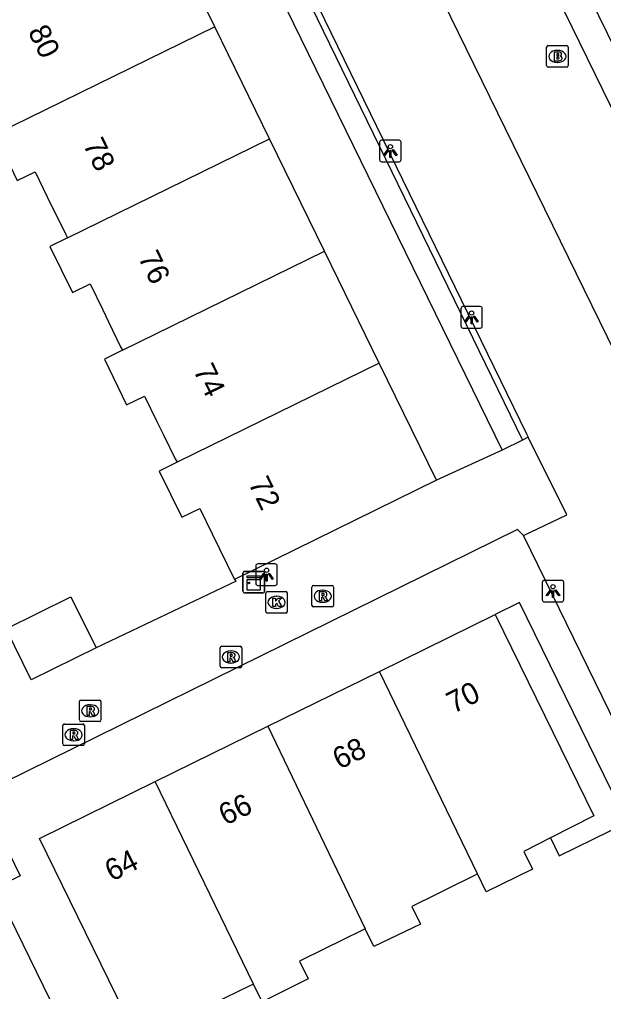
# Model space of a CAD drawing. Extents: x 160457 to 162082, y 388340 to 389736.
# Drawn here: x 160939.05 to 160966.19, y 388767.62 to 388812.73 of the extents above; entities that cross this region are included whole.
import ezdxf

# ---------------------------------------------------------------- set-up
doc = ezdxf.new("R2010")
doc.units = 0
for name, color, linetype in [('IMGEO_Brandkraan', 7, 'Continuous'), ('IMGEO_Kast', 7, 'Continuous'), ('IMGEO_Kolk', 7, 'Continuous'), ('IMGEO_Lichtpunt', 7, 'Continuous'), ('IMGEO_Pand', 7, 'Continuous'), ('IMGEO_Pand_nummerreeks', 7, 'Continuous'), ('IMGEO_Pand_overbouw', 7, 'Continuous'), ('IMGEO_Parkeervlak_open', 7, 'Continuous'), ('IMGEO_Rijbaan_lokaal_open', 7, 'Continuous'), ('IMGEO_Rioolput', 7, 'Continuous'), ('IMGEO_Voetpad_open', 7, 'Continuous')]:
    doc.layers.add(name, color=color, linetype=linetype)

msp = doc.modelspace()

# ---------------------------------------------------------------- linework, layer by layer
at = {"layer": 'IMGEO_Brandkraan'}
for p, q in [((160963.541, 388810.586), (160963.541, 388811.438)), ((160963.616, 388811.512), (160964.468, 388811.512)), ((160964.029, 388811.292), (160964.054, 388811.292)), ((160964.542, 388811.438), (160964.542, 388810.586)), ((160964.468, 388810.512), (160963.616, 388810.512)), ((160964.052, 388810.732), (160964.027, 388810.732))]:
    msp.add_line(p, q, dxfattribs=at)
for points in [[(160963.541, 388810.586), (160963.541, 388811.438)], [(160963.616, 388811.512), (160964.468, 388811.512)], [(160964.542, 388811.438), (160964.542, 388810.586)], [(160963.889, 388811.212), (160963.889, 388810.812), (160964.102, 388810.812)], [(160964.12, 388811.212), (160963.889, 388811.212)], [(160964.068, 388811.131), (160964.014, 388811.131), (160964.014, 388811.055)], [(160964.014, 388811.055), (160964.067, 388811.055)], [(160964.076, 388810.979), (160964.014, 388810.979), (160964.014, 388810.898)], [(160964.014, 388810.898), (160964.076, 388810.898)], [(160964.468, 388810.512), (160963.616, 388810.512)]]:
    msp.add_lwpolyline(points, dxfattribs=at)
for centre, radius, start, end in [((160963.618, 388811.436), 0.0765, 91.552, 178.448), ((160963.618, 388811.436), 0.0765, 91.552, 178.448), ((160964.466, 388811.436), 0.0765, 1.552, 88.448), ((160964.466, 388811.436), 0.0765, 1.552, 88.448), ((160964.069, 388811.093), 0.0379, 267.8285, 90.9355), ((160964.077, 388810.938), 0.0404, 269.8759, 90.5077), ((160964.108, 388811.063), 0.251, 268.6676, 293.5347), ((160964.124, 388811.067), 0.145, 59.4692, 91.5367), ((160964.149, 388811.114), 0.0922, 285.5137, 58.1501), ((160964.154, 388810.922), 0.105, 301.3115, 78.989), ((160963.618, 388810.588), 0.0765, 181.552, 268.448), ((160963.618, 388810.588), 0.0765, 181.552, 268.448), ((160964.466, 388810.588), 0.0765, 271.552, 358.448), ((160964.466, 388810.588), 0.0765, 271.552, 358.448)]:
    msp.add_arc(centre, radius, start, end, dxfattribs=at)
for centre, major_axis, ratio, start_param, end_param in [((160964.028, 388811.012), (-0.387, 0.002), 0.722429, 4.712389, 7.853982), ((160964.053, 388811.012), (-0.39, 0.002), 0.717154, 1.570796, 4.712389)]:
    msp.add_ellipse(centre, major_axis=major_axis, ratio=ratio, start_param=start_param, end_param=end_param, dxfattribs=at)
at = {"layer": 'IMGEO_Kast'}
for p, q in [((160949.435, 388786.192), (160949.435, 388787.033)), ((160949.435, 388787.033), (160949.435, 388786.192)), ((160949.51, 388787.117), (160950.351, 388787.117)), ((160950.351, 388787.117), (160949.51, 388787.117)), ((160950.435, 388787.042), (160950.435, 388786.201)), ((160950.435, 388786.201), (160950.435, 388787.042)), ((160950.36, 388786.117), (160949.519, 388786.117)), ((160949.519, 388786.117), (160950.36, 388786.117))]:
    msp.add_line(p, q, dxfattribs=at)
for points in [[(160949.63, 388786.907), (160950.23, 388786.907), (160950.23, 388786.822), (160949.63, 388786.822), (160949.63, 388786.907)], [(160949.63, 388786.732), (160950.23, 388786.732), (160950.23, 388786.243), (160949.63, 388786.243), (160949.63, 388786.732)]]:
    msp.add_lwpolyline(points, dxfattribs=at)
msp.add_circle((160949.714, 388786.581), 0.0377, dxfattribs=at)
for centre, start, end in [((160949.513, 388787.039), 92.4484, 184.2845), ((160949.513, 388787.039), 92.4484, 184.2845), ((160950.357, 388787.039), 2.4484, 94.2845), ((160950.357, 388787.039), 2.4484, 94.2845), ((160949.513, 388786.195), 182.4484, 274.2845), ((160949.513, 388786.195), 182.4484, 274.2845), ((160950.357, 388786.195), 272.4484, 4.2845), ((160950.357, 388786.195), 272.4484, 4.2845)]:
    msp.add_arc(centre, 0.0779, start, end, dxfattribs=at)
at = {"layer": 'IMGEO_Kolk'}
for p, q in [((160950.497, 388785.254), (160950.497, 388786.106)), ((160950.572, 388786.18), (160951.424, 388786.18)), ((160951.498, 388786.106), (160951.498, 388785.254)), ((160950.985, 388785.96), (160951.01, 388785.96)), ((160951.424, 388785.18), (160950.572, 388785.18)), ((160951.008, 388785.4), (160950.983, 388785.4))]:
    msp.add_line(p, q, dxfattribs=at)
for points in [[(160950.497, 388785.254), (160950.497, 388786.106)], [(160950.572, 388786.18), (160951.424, 388786.18)], [(160951.498, 388786.106), (160951.498, 388785.254)], [(160950.818, 388785.88), (160950.941, 388785.88), (160950.941, 388785.729), (160951.071, 388785.88), (160951.235, 388785.88), (160951.089, 388785.729), (160951.242, 388785.48), (160951.09, 388785.48), (160951.005, 388785.644), (160950.941, 388785.577), (160950.941, 388785.48), (160950.818, 388785.48), (160950.818, 388785.88)], [(160951.424, 388785.18), (160950.572, 388785.18)]]:
    msp.add_lwpolyline(points, dxfattribs=at)
for centre, start, end in [((160950.574, 388786.104), 91.552, 178.448), ((160950.574, 388786.104), 91.552, 178.448), ((160951.422, 388786.104), 1.552, 88.448), ((160951.422, 388786.104), 1.552, 88.448), ((160950.574, 388785.256), 181.552, 268.448), ((160950.574, 388785.256), 181.552, 268.448), ((160951.422, 388785.256), 271.552, 358.448), ((160951.422, 388785.256), 271.552, 358.448)]:
    msp.add_arc(centre, 0.0765, start, end, dxfattribs=at)
for centre, major_axis, ratio, start_param, end_param in [((160950.984, 388785.68), (-0.387, 0.002), 0.722429, 4.712389, 7.853982), ((160951.009, 388785.68), (-0.39, 0.002), 0.717154, 1.570796, 4.712389)]:
    msp.add_ellipse(centre, major_axis=major_axis, ratio=ratio, start_param=start_param, end_param=end_param, dxfattribs=at)
at = {"layer": 'IMGEO_Lichtpunt'}
for p, q in [((160955.785, 388807.024), (160955.785, 388806.217)), ((160955.785, 388807.024), (160955.785, 388806.217)), ((160956.687, 388807.119), (160955.879, 388807.119)), ((160956.687, 388807.119), (160955.879, 388807.119)), ((160956.781, 388806.217), (160956.781, 388807.024)), ((160956.781, 388806.217), (160956.781, 388807.024)), ((160955.879, 388806.123), (160956.687, 388806.123)), ((160955.879, 388806.123), (160956.687, 388806.123)), ((160959.558, 388799.306), (160959.558, 388798.499)), ((160959.558, 388799.306), (160959.558, 388798.499)), ((160960.46, 388799.401), (160959.652, 388799.401)), ((160960.46, 388799.401), (160959.652, 388799.401)), ((160960.554, 388798.499), (160960.554, 388799.306)), ((160960.554, 388798.499), (160960.554, 388799.306)), ((160959.652, 388798.405), (160960.46, 388798.405)), ((160959.652, 388798.405), (160960.46, 388798.405)), ((160950.033, 388787.369), (160950.033, 388786.562)), ((160950.033, 388787.369), (160950.033, 388786.562)), ((160950.935, 388787.464), (160950.127, 388787.464)), ((160950.935, 388787.464), (160950.127, 388787.464)), ((160951.029, 388786.562), (160951.029, 388787.369)), ((160951.029, 388786.562), (160951.029, 388787.369)), ((160950.127, 388786.468), (160950.935, 388786.468)), ((160950.127, 388786.468), (160950.935, 388786.468)), ((160963.34, 388786.603), (160963.34, 388785.796)), ((160963.34, 388786.603), (160963.34, 388785.796)), ((160964.242, 388786.698), (160963.434, 388786.698)), ((160964.242, 388786.698), (160963.434, 388786.698)), ((160964.336, 388785.796), (160964.336, 388786.603)), ((160964.336, 388785.796), (160964.336, 388786.603)), ((160963.434, 388785.702), (160964.242, 388785.702)), ((160963.434, 388785.702), (160964.242, 388785.702))]:
    msp.add_line(p, q, dxfattribs=at)
for points in [[(160956.159, 388806.688), (160956.198, 388806.66), (160956.01, 388806.398), (160955.972, 388806.425), (160956.159, 388806.688)], [(160956.261, 388806.64), (160956.308, 388806.64), (160956.308, 388806.318), (160956.261, 388806.318), (160956.261, 388806.64)], [(160956.371, 388806.66), (160956.409, 388806.687), (160956.596, 388806.425), (160956.557, 388806.397), (160956.371, 388806.66)], [(160959.932, 388798.97), (160959.971, 388798.942), (160959.783, 388798.68), (160959.745, 388798.707), (160959.932, 388798.97)], [(160960.034, 388798.922), (160960.081, 388798.922), (160960.081, 388798.6), (160960.034, 388798.6), (160960.034, 388798.922)], [(160960.144, 388798.942), (160960.182, 388798.969), (160960.369, 388798.707), (160960.33, 388798.679), (160960.144, 388798.942)], [(160950.407, 388787.033), (160950.446, 388787.005), (160950.258, 388786.743), (160950.22, 388786.77), (160950.407, 388787.033)], [(160950.509, 388786.985), (160950.556, 388786.985), (160950.556, 388786.663), (160950.509, 388786.663), (160950.509, 388786.985)], [(160950.619, 388787.005), (160950.657, 388787.032), (160950.844, 388786.77), (160950.805, 388786.742), (160950.619, 388787.005)], [(160963.714, 388786.267), (160963.753, 388786.239), (160963.565, 388785.977), (160963.527, 388786.004), (160963.714, 388786.267)], [(160963.816, 388786.219), (160963.863, 388786.219), (160963.863, 388785.897), (160963.816, 388785.897), (160963.816, 388786.219)], [(160963.926, 388786.239), (160963.964, 388786.266), (160964.151, 388786.004), (160964.112, 388785.976), (160963.926, 388786.239)]]:
    msp.add_lwpolyline(points, dxfattribs=at)
for centre in [(160956.284, 388806.822), (160960.057, 388799.104), (160950.532, 388787.167), (160963.839, 388786.401)]:
    msp.add_circle(centre, 0.0994, dxfattribs=at)
for centre, start, end in [((160955.879, 388807.024), 90, 180), ((160955.879, 388807.024), 90, 180), ((160956.687, 388807.024), 0, 90), ((160956.687, 388807.024), 0, 90), ((160955.879, 388806.217), 180, 270), ((160955.879, 388806.217), 180, 270), ((160956.687, 388806.217), 270, 0), ((160956.687, 388806.217), 270, 360), ((160959.652, 388799.306), 90, 180), ((160959.652, 388799.306), 90, 180), ((160960.46, 388799.306), 0, 90), ((160960.46, 388799.306), 0, 90), ((160959.652, 388798.499), 180, 270), ((160959.652, 388798.499), 180, 270), ((160960.46, 388798.499), 270, 0), ((160960.46, 388798.499), 270, 360), ((160950.127, 388787.369), 90, 180), ((160950.127, 388787.369), 90, 180), ((160950.935, 388787.369), 0, 90), ((160950.935, 388787.369), 0, 90), ((160950.127, 388786.562), 180, 270), ((160950.127, 388786.562), 180, 270), ((160950.935, 388786.562), 270, 0), ((160950.935, 388786.562), 270, 360), ((160963.434, 388786.603), 90, 180), ((160963.434, 388786.603), 90, 180), ((160964.242, 388786.603), 0, 90), ((160964.242, 388786.603), 0, 90), ((160963.434, 388785.796), 180, 270), ((160963.434, 388785.796), 180, 270), ((160964.242, 388785.796), 270, 0), ((160964.242, 388785.796), 270, 360)]:
    msp.add_arc(centre, 0.0946, start, end, dxfattribs=at)
at = {"layer": 'IMGEO_Pand'}
for points in [[(160948.132, 388812.383), (160945.587, 388817.586)], [(160948.132, 388812.383), (160937.905, 388807.39)], [(160950.672, 388807.189), (160948.132, 388812.383)], [(160937.905, 388807.39), (160938.952, 388805.246), (160939.779, 388805.649), (160940.35, 388804.493), (160941.2, 388802.775), (160941.29, 388802.593)], [(160941.29, 388802.593), (160950.672, 388807.189)], [(160953.222, 388801.976), (160950.672, 388807.189)], [(160941.29, 388802.593), (160940.464, 388802.188), (160941.519, 388800.05), (160942.344, 388800.457), (160942.915, 388799.276), (160943.194, 388798.698), (160943.754, 388797.541), (160943.835, 388797.374)], [(160943.835, 388797.374), (160953.222, 388801.976)], [(160955.762, 388796.782), (160953.222, 388801.976)], [(160943.835, 388797.374), (160943.009, 388796.969), (160944.035, 388794.842), (160944.864, 388795.242), (160945.44, 388794.076), (160945.764, 388793.421), (160946.295, 388792.345), (160946.378, 388792.176)], [(160955.762, 388796.782), (160946.378, 388792.176)], [(160958.421, 388791.346), (160955.762, 388796.782)], [(160946.378, 388792.176), (160945.551, 388791.77), (160946.601, 388789.624), (160947.428, 388790.029), (160948.009, 388788.851), (160949.05, 388786.739)], [(160958.421, 388791.346), (160949.05, 388786.739)], [(160938.434, 388784.456), (160941.449, 388785.939), (160942.613, 388783.571)], [(160955.774, 388782.471), (160961.144, 388785.109), (160965.734, 388775.78), (160963.716, 388774.751), (160962.484, 388774.122), (160962.886, 388773.294), (160960.737, 388772.251), (160960.335, 388773.079)], [(160942.613, 388783.571), (160939.598, 388782.089), (160938.434, 388784.456)], [(160950.593, 388779.927), (160955.774, 388782.471)], [(160960.335, 388773.079), (160955.774, 388782.471)], [(160945.366, 388777.36), (160950.593, 388779.927)], [(160950.593, 388779.927), (160955.118, 388770.534)], [(160949.928, 388767.97), (160949.758, 388767.887), (160948.616, 388767.329), (160948.028, 388767.041), (160946.863, 388766.471), (160947.265, 388765.638), (160944.985, 388764.514), (160939.988, 388774.718), (160945.366, 388777.36)], [(160949.928, 388767.97), (160945.366, 388777.36)], [(160960.335, 388773.079), (160960.167, 388772.996), (160958.912, 388772.376), (160958.438, 388772.141), (160957.284, 388771.57), (160957.68, 388770.739), (160955.517, 388769.707), (160955.118, 388770.534)], [(160937.925, 388772.412), (160942.041, 388764.012), (160938.116, 388762.094), (160938.169, 388761.986), (160933.848, 388759.874)], [(160955.118, 388770.534), (160954.951, 388770.452), (160953.229, 388769.605), (160952.056, 388769.029), (160952.466, 388768.206), (160950.33, 388767.144), (160949.928, 388767.97)]]:
    msp.add_lwpolyline(points, dxfattribs=at)
at = {"layer": 'IMGEO_Pand_overbouw'}
msp.add_lwpolyline([(160961.144, 388785.109), (160965.734, 388775.78), (160963.716, 388774.751), (160964.12, 388773.919), (160967.282, 388775.466), (160962.275, 388785.678)], close=True, dxfattribs=at)
at = {"layer": 'IMGEO_Parkeervlak_open'}
for points in [[(160948.872, 388833.674), (160944.14, 388831.355), (160962.609, 388793.497), (160962.686, 388793.342)], [(160971.277, 388770.846), (160966.804, 388779.925), (160962.46, 388788.776)]]:
    msp.add_lwpolyline(points, dxfattribs=at)
at = {"layer": 'IMGEO_Rijbaan_lokaal_open'}
for points in [[(160977.581, 388786.134), (160953.303, 388835.701)], [(160948.872, 388833.674), (160969.637, 388791.303), (160967.282, 388790.15), (160975.724, 388773.041)]]:
    msp.add_lwpolyline(points, dxfattribs=at)
at = {"layer": 'IMGEO_Rioolput'}
for p, q in [((160952.717, 388786.464), (160953.569, 388786.464)), ((160952.642, 388785.538), (160952.642, 388786.39)), ((160953.13, 388786.244), (160953.155, 388786.244)), ((160953.643, 388786.39), (160953.643, 388785.538)), ((160953.153, 388785.684), (160953.128, 388785.684)), ((160953.569, 388785.464), (160952.717, 388785.464)), ((160948.377, 388782.716), (160948.377, 388783.568)), ((160948.452, 388783.642), (160949.304, 388783.642)), ((160948.865, 388783.422), (160948.89, 388783.422)), ((160949.378, 388783.568), (160949.378, 388782.716)), ((160948.888, 388782.862), (160948.863, 388782.862)), ((160949.304, 388782.642), (160948.452, 388782.642)), ((160941.842, 388780.22), (160941.842, 388781.072)), ((160941.917, 388781.146), (160942.769, 388781.146)), ((160942.843, 388781.072), (160942.843, 388780.22)), ((160942.33, 388780.926), (160942.355, 388780.926)), ((160942.769, 388780.146), (160941.917, 388780.146)), ((160942.353, 388780.366), (160942.328, 388780.366)), ((160941.071, 388779.108), (160941.071, 388779.96)), ((160941.146, 388780.034), (160941.998, 388780.034)), ((160941.559, 388779.814), (160941.584, 388779.814)), ((160942.072, 388779.96), (160942.072, 388779.108)), ((160941.582, 388779.254), (160941.557, 388779.254)), ((160941.998, 388779.034), (160941.146, 388779.034))]:
    msp.add_line(p, q, dxfattribs=at)
for points in [[(160952.717, 388786.464), (160953.569, 388786.464)], [(160952.642, 388785.538), (160952.642, 388786.39)], [(160953.231, 388786.162), (160952.979, 388786.164), (160952.979, 388785.764)], [(160953.157, 388786.083), (160953.103, 388786.083), (160953.103, 388786.002)], [(160953.643, 388786.39), (160953.643, 388785.538)], [(160952.979, 388785.764), (160953.103, 388785.764), (160953.103, 388785.926), (160953.114, 388785.926)], [(160953.103, 388786.002), (160953.155, 388786.002)], [(160953.161, 388785.897), (160953.232, 388785.764), (160953.372, 388785.764), (160953.307, 388785.89)], [(160953.569, 388785.464), (160952.717, 388785.464)], [(160948.377, 388782.716), (160948.377, 388783.568)], [(160948.452, 388783.642), (160949.304, 388783.642)], [(160948.966, 388783.34), (160948.714, 388783.342), (160948.714, 388782.942)], [(160949.378, 388783.568), (160949.378, 388782.716)], [(160948.714, 388782.942), (160948.838, 388782.942), (160948.838, 388783.104), (160948.849, 388783.104)], [(160948.892, 388783.261), (160948.838, 388783.261), (160948.838, 388783.18)], [(160948.838, 388783.18), (160948.89, 388783.18)], [(160948.896, 388783.075), (160948.967, 388782.942), (160949.107, 388782.942), (160949.042, 388783.068)], [(160949.304, 388782.642), (160948.452, 388782.642)], [(160941.842, 388780.22), (160941.842, 388781.072)], [(160941.917, 388781.146), (160942.769, 388781.146)], [(160942.843, 388781.072), (160942.843, 388780.22)], [(160942.431, 388780.844), (160942.179, 388780.846), (160942.179, 388780.446)], [(160942.179, 388780.446), (160942.303, 388780.446), (160942.303, 388780.608), (160942.314, 388780.608)], [(160942.357, 388780.765), (160942.303, 388780.765), (160942.303, 388780.684)], [(160942.303, 388780.684), (160942.355, 388780.684)], [(160942.769, 388780.146), (160941.917, 388780.146)], [(160942.361, 388780.579), (160942.432, 388780.446), (160942.572, 388780.446), (160942.507, 388780.572)], [(160941.071, 388779.108), (160941.071, 388779.96)], [(160941.146, 388780.034), (160941.998, 388780.034)], [(160941.66, 388779.732), (160941.408, 388779.734), (160941.408, 388779.334)], [(160942.072, 388779.96), (160942.072, 388779.108)], [(160941.408, 388779.334), (160941.532, 388779.334), (160941.532, 388779.496), (160941.543, 388779.496)], [(160941.586, 388779.653), (160941.532, 388779.653), (160941.532, 388779.572)], [(160941.532, 388779.572), (160941.584, 388779.572)], [(160941.59, 388779.467), (160941.661, 388779.334), (160941.801, 388779.334), (160941.736, 388779.46)], [(160941.998, 388779.034), (160941.146, 388779.034)]]:
    msp.add_lwpolyline(points, dxfattribs=at)
for centre, radius, start, end in [((160952.719, 388786.388), 0.0765, 91.552, 178.448), ((160952.719, 388786.388), 0.0765, 91.552, 178.448), ((160953.567, 388786.388), 0.0765, 1.552, 88.448), ((160953.567, 388786.388), 0.0765, 1.552, 88.448), ((160953.139, 388786.191), 0.19, 274.7715, 282.9687), ((160953.163, 388785.987), 0.0964, 77.0061, 93.1865), ((160953.177, 388786.044), 0.0378, 276.6634, 79.6772), ((160953.23, 388786.052), 0.109, 350.3612, 89.416), ((160953.228, 388786.052), 0.112, 277.5842, 350.9817), ((160953.113, 388785.873), 0.0533, 26.0293, 88.6989), ((160953.212, 388785.837), 0.108, 29.5134, 73.7905), ((160952.719, 388785.54), 0.0765, 181.552, 268.448), ((160952.719, 388785.54), 0.0765, 181.552, 268.448), ((160953.567, 388785.54), 0.0765, 271.552, 358.448), ((160953.567, 388785.54), 0.0765, 271.552, 358.448), ((160948.454, 388783.566), 0.0765, 91.552, 178.448), ((160948.454, 388783.566), 0.0765, 91.552, 178.448), ((160948.965, 388783.23), 0.109, 350.3612, 89.416), ((160949.302, 388783.566), 0.0765, 1.552, 88.448), ((160949.302, 388783.566), 0.0765, 1.552, 88.448), ((160948.848, 388783.051), 0.0533, 26.0293, 88.6989), ((160948.874, 388783.369), 0.19, 274.7715, 282.9687), ((160948.898, 388783.165), 0.0964, 77.0061, 93.1865), ((160948.912, 388783.222), 0.0378, 276.6634, 79.6772), ((160948.963, 388783.23), 0.112, 277.5842, 350.9817), ((160948.947, 388783.015), 0.108, 29.5134, 73.7905), ((160948.454, 388782.718), 0.0765, 181.552, 268.448), ((160948.454, 388782.718), 0.0765, 181.552, 268.448), ((160949.302, 388782.718), 0.0765, 271.552, 358.448), ((160949.302, 388782.718), 0.0765, 271.552, 358.448), ((160941.919, 388781.07), 0.0765, 91.552, 178.448), ((160941.919, 388781.07), 0.0765, 91.552, 178.448), ((160942.767, 388781.07), 0.0765, 1.552, 88.448), ((160942.767, 388781.07), 0.0765, 1.552, 88.448), ((160942.313, 388780.555), 0.0533, 26.0293, 88.6989), ((160942.339, 388780.873), 0.19, 274.7715, 282.9687), ((160942.363, 388780.669), 0.0964, 77.0061, 93.1865), ((160942.377, 388780.726), 0.0378, 276.6634, 79.6772), ((160942.43, 388780.734), 0.109, 350.3612, 89.416), ((160942.428, 388780.734), 0.112, 277.5842, 350.9817), ((160942.412, 388780.519), 0.108, 29.5134, 73.7905), ((160941.919, 388780.222), 0.0765, 181.552, 268.448), ((160941.919, 388780.222), 0.0765, 181.552, 268.448), ((160942.767, 388780.222), 0.0765, 271.552, 358.448), ((160942.767, 388780.222), 0.0765, 271.552, 358.448), ((160941.148, 388779.958), 0.0765, 91.552, 178.448), ((160941.148, 388779.958), 0.0765, 91.552, 178.448), ((160941.659, 388779.622), 0.109, 350.3612, 89.416), ((160941.996, 388779.958), 0.0765, 1.552, 88.448), ((160941.996, 388779.958), 0.0765, 1.552, 88.448), ((160941.542, 388779.443), 0.0533, 26.0293, 88.6989), ((160941.568, 388779.761), 0.19, 274.7715, 282.9687), ((160941.592, 388779.557), 0.0964, 77.0061, 93.1865), ((160941.606, 388779.614), 0.0378, 276.6634, 79.6772), ((160941.657, 388779.622), 0.112, 277.5842, 350.9817), ((160941.641, 388779.407), 0.108, 29.5134, 73.7905), ((160941.148, 388779.11), 0.0765, 181.552, 268.448), ((160941.148, 388779.11), 0.0765, 181.552, 268.448), ((160941.996, 388779.11), 0.0765, 271.552, 358.448), ((160941.996, 388779.11), 0.0765, 271.552, 358.448)]:
    msp.add_arc(centre, radius, start, end, dxfattribs=at)
for centre, major_axis, ratio, start_param, end_param in [((160953.129, 388785.964), (-0.387, 0.002), 0.722429, 4.712389, 7.853982), ((160953.154, 388785.964), (-0.39, 0.002), 0.717154, 1.570796, 4.712389), ((160948.864, 388783.142), (-0.387, 0.002), 0.722429, 4.712389, 7.853982), ((160948.889, 388783.142), (-0.39, 0.002), 0.717154, 1.570796, 4.712389), ((160942.329, 388780.646), (-0.387, 0.002), 0.722429, 4.712389, 7.853982), ((160942.354, 388780.646), (-0.39, 0.002), 0.717154, 1.570796, 4.712389), ((160941.558, 388779.534), (-0.387, 0.002), 0.722429, 4.712389, 7.853982), ((160941.583, 388779.534), (-0.39, 0.002), 0.717154, 1.570796, 4.712389)]:
    msp.add_ellipse(centre, major_axis=major_axis, ratio=ratio, start_param=start_param, end_param=end_param, dxfattribs=at)
at = {"layer": 'IMGEO_Voetpad_open'}
for points in [[(160954.509, 388836.286), (160957.747, 388829.674), (160957.844, 388829.476), (160961.184, 388822.655), (160961.281, 388822.457), (160964.601, 388815.677), (160964.697, 388815.479), (160968.02, 388808.694), (160968.117, 388808.496), (160971.445, 388801.7), (160971.541, 388801.502), (160974.872, 388794.7), (160974.969, 388794.502), (160978.315, 388787.67), (160978.413, 388787.472)], [(160943.632, 388831.78), (160962.415, 388793.207)], [(160940.441, 388828.108), (160943.478, 388829.542), (160961.484, 388792.734)], [(160962.686, 388793.342), (160962.415, 388793.207)], [(160962.46, 388788.776), (160964.475, 388789.746), (160962.686, 388793.342)], [(160962.415, 388793.207), (160961.484, 388792.734)], [(160961.484, 388792.734), (160958.421, 388791.346)], [(160962.46, 388788.776), (160962.186, 388789.06), (160937.225, 388776.774), (160939.088, 388772.99), (160937.925, 388772.412)], [(160949.05, 388786.739), (160949.119, 388786.661), (160942.613, 388783.571)]]:
    msp.add_lwpolyline(points, dxfattribs=at)

# ---------------------------------------------------------------- texts
at = {"layer": 'IMGEO_Pand_nummerreeks'}
for s, rotation, p in [('80', 296.0363, (160939.432, 388812.167)), ('78', 296.035, (160941.992, 388806.927)), ('76', 296.035, (160944.551, 388801.688)), ('74', 296.035, (160947.111, 388796.448)), ('72', 296.035, (160949.67, 388791.21)), ('70', 26.1613, (160959.206, 388780.503)), ('68', 26.1613, (160953.917, 388777.905)), ('66', 26.1613, (160948.625, 388775.307)), ('64', 26.1613, (160943.336, 388772.709))]:
    msp.add_text(s, height=1, rotation=rotation, dxfattribs=at).set_placement(p)

doc.saveas('drawing.dxf')
